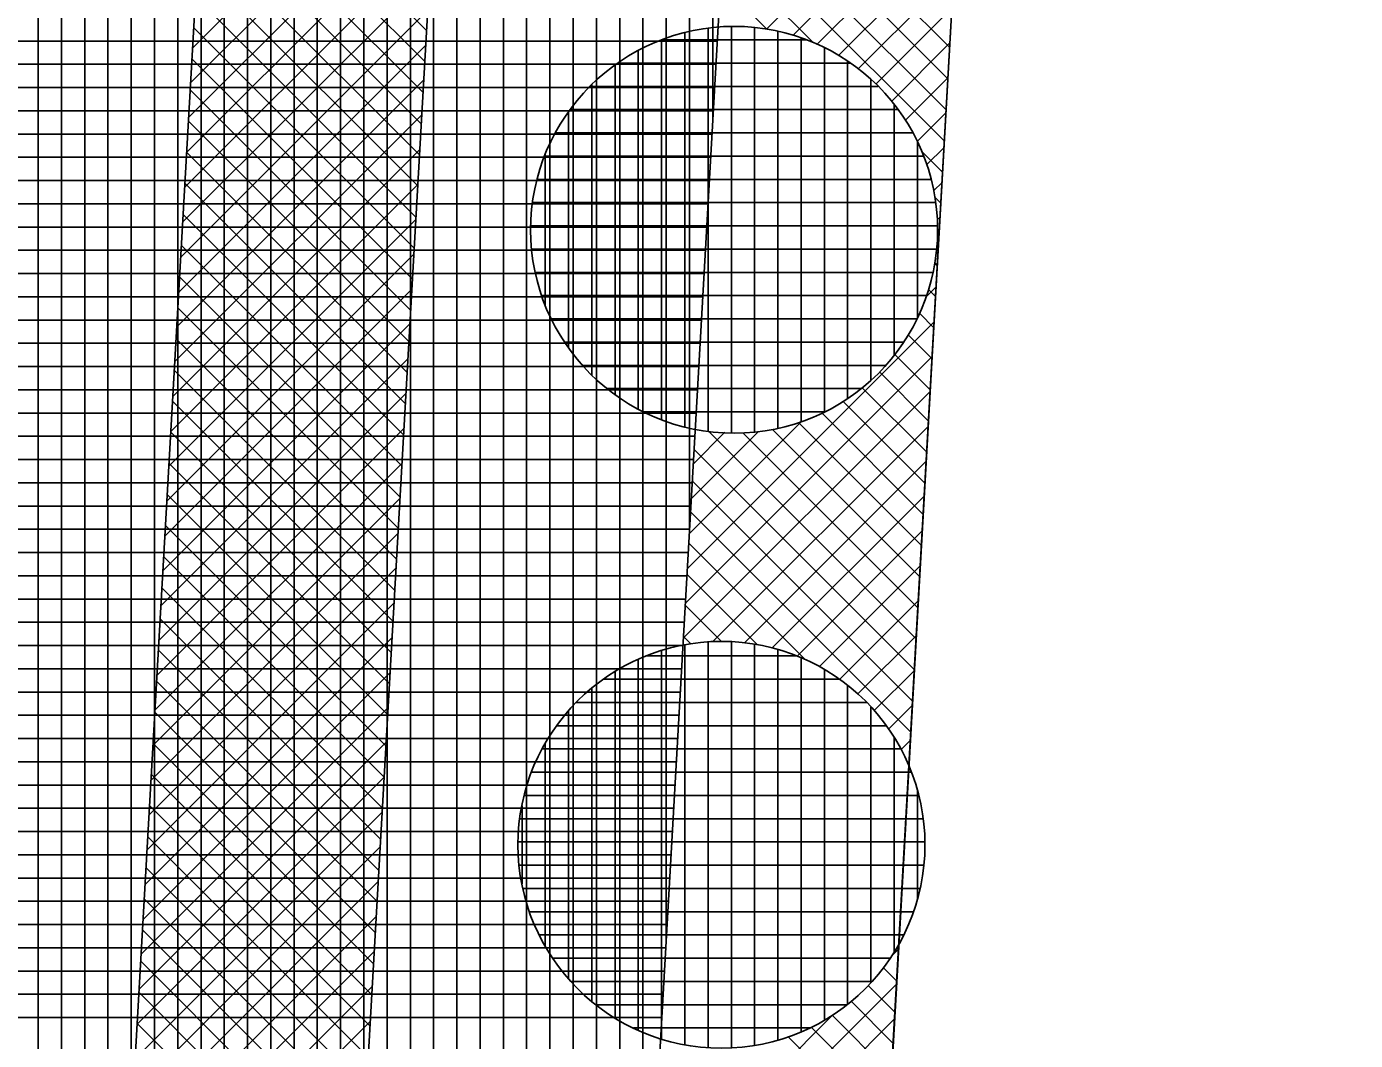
# Model space of a CAD drawing. Extents: x -565346 to -564154, y -1097386 to -1095620.
# Drawn here: x -564298.29 to -564286.86, y -1097247.59 to -1097238.87 of the extents above; entities that cross this region are included whole.
import ezdxf

# ---------------------------------------------------------------- set-up
doc = ezdxf.new("R2010")
doc.units = 0
for name, color, linetype in [('Vrstva 13', 7, 'Continuous'), ('Vrstva 41', 7, 'Continuous'), ('Vrstva 42', 7, 'Continuous'), ('Vrstva 43', 7, 'Continuous'), ('Vrstva 44', 7, 'Continuous')]:
    doc.layers.add(name, color=color, linetype=linetype)

msp = doc.modelspace()

# ---------------------------------------------------------------- linework, layer by layer
at = {"layer": 'Vrstva 13'}
msp.add_line((-564287.03, -1097180.53), (-564291.2, -1097253.99), dxfattribs=at)
at = {"layer": 'Vrstva 41'}
msp.add_lwpolyline([(-564297.082, -1097322.329), (-564302.848, -1097333.175), (-564300.817, -1097333.615), (-564295.11, -1097322.88), (-564285.364, -1097151.156), (-564287.358, -1097151.043), (-564289.027, -1097180.417), (-564293.197, -1097253.877), (-564296.237, -1097307.437)], close=True, dxfattribs=at)
at = {"layer": 'Vrstva 42'}
for p, q in [((-564294.739, -1097236.926), (-564296.863, -1097239.05)), ((-564296.746, -1097237.002), (-564294.851, -1097238.898)), ((-564294.756, -1097237.225), (-564296.88, -1097239.35)), ((-564292.248, -1097237.152), (-564290.352, -1097239.047)), ((-564290.248, -1097237.207), (-564291.929, -1097238.888)), ((-564296.762, -1097237.27), (-564294.866, -1097239.166)), ((-564292.263, -1097237.419), (-564290.368, -1097239.314)), ((-564294.773, -1097237.525), (-564296.897, -1097239.649)), ((-564296.777, -1097237.537), (-564294.881, -1097239.433)), ((-564290.265, -1097237.507), (-564291.698, -1097238.94)), ((-564292.278, -1097237.687), (-564290.383, -1097239.582)), ((-564294.79, -1097237.825), (-564296.914, -1097239.949)), ((-564296.792, -1097237.805), (-564294.896, -1097239.701)), ((-564290.282, -1097237.807), (-564291.491, -1097239.016)), ((-564292.293, -1097237.955), (-564290.398, -1097239.85)), ((-564294.807, -1097238.125), (-564296.931, -1097240.249)), ((-564296.807, -1097238.073), (-564294.911, -1097239.969)), ((-564290.299, -1097238.107), (-564291.306, -1097239.113)), ((-564292.308, -1097238.222), (-564291.53, -1097239.001)), ((-564296.822, -1097238.34), (-564294.926, -1097240.236)), ((-564294.824, -1097238.425), (-564296.948, -1097240.549)), ((-564290.316, -1097238.407), (-564291.138, -1097239.228)), ((-564292.324, -1097238.49), (-564291.924, -1097238.889)), ((-564296.838, -1097238.608), (-564294.942, -1097240.504)), ((-564290.333, -1097238.706), (-564290.987, -1097239.36)), ((-564294.841, -1097238.725), (-564296.965, -1097240.849)), ((-564296.853, -1097238.876), (-564294.957, -1097240.772)), ((-564294.858, -1097239.025), (-564296.982, -1097241.149)), ((-564290.35, -1097239.006), (-564290.851, -1097239.508)), ((-564296.868, -1097239.143), (-564294.972, -1097241.039)), ((-564294.875, -1097239.325), (-564296.999, -1097241.449)), ((-564290.367, -1097239.306), (-564290.732, -1097239.671)), ((-564296.883, -1097239.411), (-564294.987, -1097241.307)), ((-564294.892, -1097239.624), (-564297.016, -1097241.748)), ((-564290.384, -1097239.606), (-564290.63, -1097239.852)), ((-564296.898, -1097239.679), (-564295.002, -1097241.574)), ((-564294.909, -1097239.924), (-564297.033, -1097242.048)), ((-564296.914, -1097239.946), (-564295.018, -1097241.842)), ((-564290.591, -1097239.94), (-564290.413, -1097240.117)), ((-564290.401, -1097239.906), (-564290.548, -1097240.053)), ((-564294.926, -1097240.224), (-564297.05, -1097242.348)), ((-564296.929, -1097240.214), (-564295.033, -1097242.11)), ((-564290.418, -1097240.206), (-564290.488, -1097240.276)), ((-564290.479, -1097240.334), (-564290.428, -1097240.385)), ((-564294.943, -1097240.524), (-564297.067, -1097242.648)), ((-564296.944, -1097240.482), (-564295.048, -1097242.377)), ((-564290.435, -1097240.506), (-564290.459, -1097240.529)), ((-564290.455, -1097240.641), (-564290.443, -1097240.653)), ((-564296.959, -1097240.749), (-564295.063, -1097242.645)), ((-564294.96, -1097240.824), (-564297.084, -1097242.948)), ((-564290.452, -1097240.805), (-564290.468, -1097240.821)), ((-564290.48, -1097240.899), (-564290.459, -1097240.92)), ((-564296.974, -1097241.017), (-564295.078, -1097242.913)), ((-564290.469, -1097241.105), (-564290.553, -1097241.189)), ((-564294.977, -1097241.124), (-564297.101, -1097243.248)), ((-564290.533, -1097241.129), (-564290.474, -1097241.188)), ((-564296.989, -1097241.284), (-564295.094, -1097243.18)), ((-564290.61, -1097241.335), (-564290.489, -1097241.456)), ((-564294.994, -1097241.424), (-564297.118, -1097243.548)), ((-564290.486, -1097241.405), (-564292.61, -1097243.529)), ((-564297.005, -1097241.552), (-564295.109, -1097243.448)), ((-564290.708, -1097241.52), (-564290.504, -1097241.723)), ((-564290.824, -1097241.687), (-564290.519, -1097241.991)), ((-564295.011, -1097241.723), (-564297.135, -1097243.848)), ((-564290.503, -1097241.705), (-564292.627, -1097243.828)), ((-564297.02, -1097241.82), (-564295.124, -1097243.716)), ((-564290.956, -1097241.837), (-564290.535, -1097242.259)), ((-564295.028, -1097242.023), (-564297.152, -1097244.147)), ((-564290.52, -1097242.005), (-564292.644, -1097244.128)), ((-564291.104, -1097241.972), (-564290.55, -1097242.526)), ((-564297.035, -1097242.087), (-564295.139, -1097243.983)), ((-564291.268, -1097242.091), (-564290.565, -1097242.794)), ((-564291.45, -1097242.192), (-564290.58, -1097243.062)), ((-564295.045, -1097242.323), (-564297.169, -1097244.447)), ((-564297.05, -1097242.355), (-564295.154, -1097244.251)), ((-564291.629, -1097242.265), (-564292.593, -1097243.229)), ((-564291.997, -1097242.35), (-564292.576, -1097242.929)), ((-564292.285, -1097242.356), (-564292.558, -1097242.629)), ((-564292.541, -1097242.329), (-564292.541, -1097242.329)), ((-564292.433, -1097242.34), (-564290.641, -1097244.132)), ((-564290.537, -1097242.305), (-564292.391, -1097244.158)), ((-564292.13, -1097242.36), (-564290.626, -1097243.865)), ((-564291.876, -1097242.332), (-564290.611, -1097243.597)), ((-564291.651, -1097242.273), (-564290.595, -1097243.329)), ((-564292.551, -1097242.505), (-564290.656, -1097244.4)), ((-564295.062, -1097242.623), (-564297.186, -1097244.747)), ((-564297.065, -1097242.623), (-564295.17, -1097244.519)), ((-564290.554, -1097242.605), (-564292.116, -1097244.166)), ((-564292.567, -1097242.772), (-564290.671, -1097244.668)), ((-564295.079, -1097242.923), (-564297.203, -1097245.047)), ((-564297.081, -1097242.89), (-564295.185, -1097244.786)), ((-564290.571, -1097242.904), (-564291.878, -1097244.211)), ((-564292.582, -1097243.04), (-564290.687, -1097244.935)), ((-564297.096, -1097243.158), (-564295.2, -1097245.054)), ((-564295.096, -1097243.223), (-564297.22, -1097245.347)), ((-564290.588, -1097243.204), (-564291.665, -1097244.281)), ((-564292.597, -1097243.308), (-564291.597, -1097244.308)), ((-564297.111, -1097243.426), (-564295.215, -1097245.322)), ((-564290.605, -1097243.504), (-564291.472, -1097244.371)), ((-564295.113, -1097243.523), (-564297.237, -1097245.647)), ((-564292.612, -1097243.575), (-564292.004, -1097244.184)), ((-564297.126, -1097243.693), (-564295.23, -1097245.589)), ((-564295.13, -1097243.822), (-564297.254, -1097245.947)), ((-564292.627, -1097243.843), (-564292.316, -1097244.154)), ((-564290.622, -1097243.804), (-564291.298, -1097244.48)), ((-564297.141, -1097243.961), (-564295.246, -1097245.857)), ((-564295.147, -1097244.122), (-564297.271, -1097246.246)), ((-564292.643, -1097244.11), (-564292.577, -1097244.176)), ((-564290.639, -1097244.104), (-564291.141, -1097244.606)), ((-564297.157, -1097244.229), (-564295.261, -1097246.125)), ((-564295.164, -1097244.422), (-564297.288, -1097246.546)), ((-564290.656, -1097244.404), (-564291.001, -1097244.749)), ((-564297.172, -1097244.496), (-564295.276, -1097246.392)), ((-564295.181, -1097244.722), (-564297.305, -1097246.846)), ((-564297.187, -1097244.764), (-564295.291, -1097246.66)), ((-564290.673, -1097244.704), (-564290.877, -1097244.907)), ((-564295.198, -1097245.022), (-564297.322, -1097247.146)), ((-564297.202, -1097245.032), (-564295.306, -1097246.927)), ((-564290.69, -1097245.003), (-564290.77, -1097245.083)), ((-564290.718, -1097245.187), (-564290.702, -1097245.203)), ((-564295.215, -1097245.322), (-564297.339, -1097247.446)), ((-564297.217, -1097245.299), (-564295.321, -1097247.195)), ((-564297.233, -1097245.567), (-564295.337, -1097247.463)), ((-564295.232, -1097245.622), (-564297.356, -1097247.746)), ((-564297.248, -1097245.835), (-564295.352, -1097247.73)), ((-564295.249, -1097245.922), (-564297.373, -1097248.046)), ((-564297.263, -1097246.102), (-564295.367, -1097247.998)), ((-564295.266, -1097246.221), (-564297.39, -1097248.345)), ((-564297.278, -1097246.37), (-564295.382, -1097248.266)), ((-564295.283, -1097246.521), (-564297.407, -1097248.645)), ((-564297.293, -1097246.637), (-564295.397, -1097248.533)), ((-564295.3, -1097246.821), (-564297.424, -1097248.945)), ((-564290.792, -1097246.803), (-564290.852, -1097246.862)), ((-564290.808, -1097246.794), (-564290.793, -1097246.809)), ((-564297.309, -1097246.905), (-564295.413, -1097248.801)), ((-564290.922, -1097246.962), (-564290.808, -1097247.076)), ((-564295.317, -1097247.121), (-564297.441, -1097249.245)), ((-564297.324, -1097247.173), (-564295.428, -1097249.069)), ((-564290.81, -1097247.102), (-564292.933, -1097249.226)), ((-564291.053, -1097247.114), (-564290.823, -1097247.344)), ((-564291.2, -1097247.25), (-564290.838, -1097247.612)), ((-564290.827, -1097247.402), (-564292.95, -1097249.526)), ((-564291.356, -1097247.366), (-564292.916, -1097248.926)), ((-564291.363, -1097247.37), (-564290.854, -1097247.879)), ((-564295.334, -1097247.421), (-564297.458, -1097249.545)), ((-564297.339, -1097247.44), (-564295.443, -1097249.336)), ((-564291.543, -1097247.473), (-564290.869, -1097248.147)), ((-564291.742, -1097247.556), (-564290.884, -1097248.415))]:
    msp.add_line(p, q, dxfattribs=at)
msp.add_lwpolyline([(-564300.922, -1097310.531), (-564298.925, -1097310.644), (-564291.523, -1097180.275), (-564289.854, -1097150.901), (-564291.851, -1097150.788), (-564293.52, -1097180.162), (-564300.73, -1097307.182)], close=True, dxfattribs=at)
at = {"layer": 'Vrstva 43'}
for p, q in [((-564292.39, -1097239.661), (-564292.39, -1097107.266)), ((-564292.59, -1097243.184), (-564292.59, -1097110.785)), ((-564292.79, -1097246.707), (-564292.79, -1097114.305)), ((-564292.99, -1097250.23), (-564292.99, -1097117.825)), ((-564293.19, -1097253.754), (-564293.19, -1097121.345)), ((-564293.39, -1097257.278), (-564293.39, -1097124.865)), ((-564293.59, -1097260.802), (-564293.59, -1097128.385)), ((-564293.79, -1097264.325), (-564293.79, -1097131.905)), ((-564293.99, -1097267.849), (-564293.99, -1097135.425)), ((-564294.19, -1097271.373), (-564294.19, -1097138.944)), ((-564294.39, -1097274.897), (-564294.39, -1097151.403)), ((-564294.59, -1097278.421), (-564294.59, -1097154.926)), ((-564294.79, -1097281.945), (-564294.79, -1097158.449)), ((-564294.99, -1097285.469), (-564294.99, -1097161.972)), ((-564295.19, -1097288.993), (-564295.19, -1097165.495)), ((-564295.39, -1097292.517), (-564295.39, -1097169.017)), ((-564295.59, -1097296.041), (-564295.59, -1097172.54)), ((-564295.79, -1097299.565), (-564295.79, -1097176.063)), ((-564295.99, -1097303.088), (-564295.99, -1097179.586)), ((-564296.19, -1097306.612), (-564296.19, -1097183.108)), ((-564296.39, -1097310.136), (-564296.39, -1097186.631)), ((-564296.59, -1097313.66), (-564296.59, -1097190.154)), ((-564296.79, -1097317.184), (-564296.79, -1097193.677)), ((-564296.99, -1097320.708), (-564296.99, -1097197.2)), ((-564297.19, -1097322.532), (-564297.19, -1097200.722)), ((-564297.39, -1097322.908), (-564297.39, -1097204.245)), ((-564297.59, -1097323.285), (-564297.59, -1097207.768)), ((-564297.79, -1097323.661), (-564297.79, -1097211.291)), ((-564297.99, -1097324.037), (-564297.99, -1097214.814)), ((-564298.19, -1097324.413), (-564298.19, -1097218.336)), ((-564299.363, -1097238.99), (-564292.352, -1097238.99)), ((-564299.374, -1097239.19), (-564292.363, -1097239.19)), ((-564299.385, -1097239.39), (-564292.375, -1097239.39)), ((-564299.397, -1097239.59), (-564292.386, -1097239.59)), ((-564299.408, -1097239.79), (-564292.397, -1097239.79)), ((-564299.419, -1097239.99), (-564292.409, -1097239.99)), ((-564299.431, -1097240.19), (-564292.42, -1097240.19)), ((-564299.442, -1097240.39), (-564292.431, -1097240.39)), ((-564299.453, -1097240.59), (-564292.443, -1097240.59)), ((-564299.465, -1097240.79), (-564292.454, -1097240.79)), ((-564299.476, -1097240.99), (-564292.465, -1097240.99)), ((-564299.487, -1097241.19), (-564292.477, -1097241.19)), ((-564299.499, -1097241.39), (-564292.488, -1097241.39)), ((-564299.51, -1097241.59), (-564292.5, -1097241.59)), ((-564299.522, -1097241.79), (-564292.511, -1097241.79)), ((-564299.533, -1097241.99), (-564292.522, -1097241.99)), ((-564299.544, -1097242.19), (-564292.534, -1097242.19)), ((-564299.556, -1097242.39), (-564292.545, -1097242.39)), ((-564299.567, -1097242.59), (-564292.556, -1097242.59)), ((-564299.578, -1097242.79), (-564292.568, -1097242.79)), ((-564299.59, -1097242.99), (-564292.579, -1097242.99)), ((-564299.601, -1097243.19), (-564292.59, -1097243.19)), ((-564299.612, -1097243.39), (-564292.602, -1097243.39)), ((-564299.624, -1097243.59), (-564292.613, -1097243.59)), ((-564299.635, -1097243.79), (-564292.624, -1097243.79)), ((-564299.646, -1097243.99), (-564292.636, -1097243.99)), ((-564299.658, -1097244.19), (-564292.647, -1097244.19)), ((-564299.669, -1097244.39), (-564292.658, -1097244.39)), ((-564299.681, -1097244.59), (-564292.67, -1097244.59)), ((-564299.692, -1097244.79), (-564292.681, -1097244.79)), ((-564299.703, -1097244.99), (-564292.693, -1097244.99)), ((-564299.715, -1097245.19), (-564292.704, -1097245.19)), ((-564299.726, -1097245.39), (-564292.715, -1097245.39)), ((-564299.737, -1097245.59), (-564292.727, -1097245.59)), ((-564299.749, -1097245.79), (-564292.738, -1097245.79)), ((-564299.76, -1097245.99), (-564292.749, -1097245.99)), ((-564299.771, -1097246.19), (-564292.761, -1097246.19)), ((-564299.783, -1097246.39), (-564292.772, -1097246.39)), ((-564299.794, -1097246.59), (-564292.783, -1097246.59)), ((-564299.805, -1097246.79), (-564292.795, -1097246.79)), ((-564299.817, -1097246.99), (-564292.806, -1097246.99)), ((-564299.828, -1097247.19), (-564292.817, -1097247.19)), ((-564299.839, -1097247.39), (-564292.829, -1097247.39))]:
    msp.add_line(p, q, dxfattribs=at)
msp.add_lwpolyline([(-564283.37, -1096906.18), (-564284.87, -1096930.83), (-564282.373, -1096930.972), (-564294.286, -1097140.634), (-564296.782, -1097140.492), (-564297.42, -1097150.37), (-564294.347, -1097150.646), (-564303.226, -1097307.04), (-564304.096, -1097322.37), (-564304.399, -1097332.838), (-564302.848, -1097333.175), (-564297.082, -1097322.329), (-564293.197, -1097253.877), (-564289.027, -1097180.417), (-564287.358, -1097151.043), (-564285.364, -1097151.156), (-564284.798, -1097141.172), (-564286.791, -1097141.059), (-564274.888, -1096931.397), (-564272.899, -1096931.51), (-564271.475, -1096906.55)], dxfattribs=at)
at = {"layer": 'Vrstva 44'}
for p, q in [((-564292.63, -1097238.918), (-564292.63, -1097242.311)), ((-564292.43, -1097238.88), (-564292.43, -1097242.349)), ((-564292.23, -1097238.866), (-564292.23, -1097242.363)), ((-564292.03, -1097238.873), (-564292.03, -1097242.353)), ((-564291.83, -1097238.906), (-564291.83, -1097242.321)), ((-564292.833, -1097238.98), (-564291.585, -1097238.98)), ((-564292.83, -1097238.979), (-564292.83, -1097242.248)), ((-564291.63, -1097238.964), (-564291.63, -1097242.265)), ((-564291.43, -1097239.048), (-564291.43, -1097242.181)), ((-564293.03, -1097239.072), (-564293.03, -1097242.157)), ((-564291.23, -1097239.162), (-564291.23, -1097242.064)), ((-564293.23, -1097239.197), (-564293.23, -1097242.031)), ((-564293.206, -1097239.18), (-564291.206, -1097239.18)), ((-564293.445, -1097239.38), (-564290.966, -1097239.38)), ((-564293.43, -1097239.365), (-564293.43, -1097241.864)), ((-564291.03, -1097239.321), (-564291.03, -1097241.909)), ((-564293.63, -1097239.597), (-564293.63, -1097241.631)), ((-564293.618, -1097239.58), (-564290.797, -1097239.58)), ((-564290.83, -1097239.536), (-564290.83, -1097241.692)), ((-564293.743, -1097239.78), (-564290.669, -1097239.78)), ((-564290.63, -1097239.859), (-564290.63, -1097241.373)), ((-564293.83, -1097239.966), (-564293.83, -1097241.262)), ((-564293.836, -1097239.98), (-564290.577, -1097239.98)), ((-564293.901, -1097240.18), (-564290.513, -1097240.18)), ((-564293.94, -1097240.38), (-564290.473, -1097240.38)), ((-564293.954, -1097240.58), (-564290.457, -1097240.58)), ((-564293.947, -1097240.78), (-564290.466, -1097240.78)), ((-564293.916, -1097240.98), (-564290.497, -1097240.98)), ((-564293.862, -1097241.18), (-564290.552, -1097241.18)), ((-564293.778, -1097241.38), (-564290.633, -1097241.38)), ((-564293.664, -1097241.58), (-564290.75, -1097241.58)), ((-564293.51, -1097241.78), (-564290.902, -1097241.78)), ((-564293.3, -1097241.98), (-564291.116, -1097241.98)), ((-564292.985, -1097242.18), (-564291.427, -1097242.18)), ((-564292.63, -1097244.183), (-564292.63, -1097247.623)), ((-564292.43, -1097244.159), (-564292.43, -1097247.648)), ((-564292.23, -1097244.158), (-564292.23, -1097247.651)), ((-564292.03, -1097244.179), (-564292.03, -1097247.631)), ((-564293.03, -1097244.309), (-564293.03, -1097247.499)), ((-564292.964, -1097244.28), (-564291.666, -1097244.28)), ((-564292.83, -1097244.233), (-564292.83, -1097247.575)), ((-564291.83, -1097244.224), (-564291.83, -1097247.584)), ((-564291.63, -1097244.294), (-564291.63, -1097247.512)), ((-564293.23, -1097244.413), (-564293.23, -1097247.394)), ((-564291.43, -1097244.396), (-564291.43, -1097247.413)), ((-564293.329, -1097244.48), (-564291.3, -1097244.48)), ((-564291.23, -1097244.532), (-564291.23, -1097247.275)), ((-564293.43, -1097244.558), (-564293.43, -1097247.251)), ((-564293.63, -1097244.75), (-564293.63, -1097247.057)), ((-564293.563, -1097244.68), (-564291.065, -1097244.68)), ((-564291.03, -1097244.719), (-564291.03, -1097247.091)), ((-564293.733, -1097244.88), (-564290.897, -1097244.88)), ((-564290.83, -1097244.981), (-564290.83, -1097246.829)), ((-564293.856, -1097245.08), (-564290.772, -1097245.08)), ((-564293.83, -1097245.03), (-564293.83, -1097246.779)), ((-564293.948, -1097245.28), (-564290.682, -1097245.28)), ((-564290.63, -1097245.437), (-564290.63, -1097246.375)), ((-564294.03, -1097245.568), (-564294.03, -1097246.24)), ((-564294.012, -1097245.48), (-564290.618, -1097245.48)), ((-564294.049, -1097245.68), (-564290.579, -1097245.68)), ((-564294.062, -1097245.88), (-564290.566, -1097245.88)), ((-564294.054, -1097246.08), (-564290.575, -1097246.08)), ((-564294.023, -1097246.28), (-564290.608, -1097246.28)), ((-564293.966, -1097246.48), (-564290.664, -1097246.48)), ((-564293.881, -1097246.68), (-564290.747, -1097246.68)), ((-564293.765, -1097246.88), (-564290.864, -1097246.88)), ((-564293.608, -1097247.08), (-564291.019, -1097247.08)), ((-564293.395, -1097247.28), (-564291.236, -1097247.28)), ((-564293.071, -1097247.48), (-564291.554, -1097247.48))]:
    msp.add_line(p, q, dxfattribs=at)
for centre in [(-564292.206, -1097240.614), (-564292.315, -1097245.904)]:
    msp.add_circle(centre, 1.75, dxfattribs=at)

doc.saveas('drawing.dxf')
